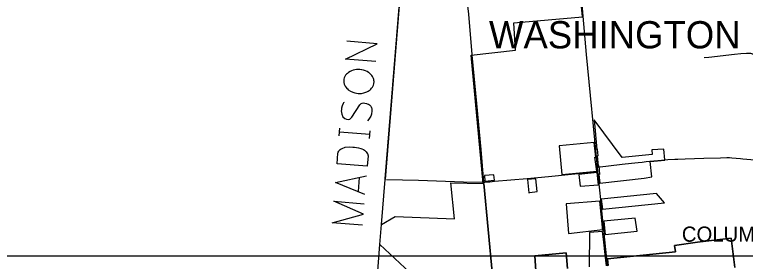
# Model space of a CAD drawing. Extents: x 1659811 to 1934326, y 644115 to 934867.
# Drawn here: x 1757686 to 1781767, y 753899 to 762046 of the extents above; entities that cross this region are included whole.
import ezdxf

# ---------------------------------------------------------------- set-up
doc = ezdxf.new("R2010")
doc.units = 0
for name, color, linetype in [('GM_X_Adjacent_County_Text', 7, 'Continuous'), ('GM_X_City_Street', 7, 'Continuous'), ('GM_X_Corporation', 7, 'Continuous'), ('GM_X_Corporation_Text', 7, 'Continuous'), ('GM_X_County', 7, 'Continuous'), ('GM_X_County_Road', 7, 'Continuous'), ('GM_X_Township_Text', 7, 'Continuous'), ('SH_Text', 7, 'Continuous')]:
    doc.layers.add(name, color=color, linetype=linetype)

msp = doc.modelspace()

# ---------------------------------------------------------------- linework, layer by layer
at = {"layer": 'GM_X_Adjacent_County_Text'}
for p, q in [((1770794, 767696), (1769899, 756607)), ((1768384, 758042), (1768404, 758293)), ((1769391, 758087), (1768394, 758167)), ((1769381, 757961), (1769401, 758213)), ((1769040, 756670), (1769002, 756207))]:
    msp.add_line(p, q, dxfattribs=at)
for points in [[(1769585, 760496), (1768589, 760577), (1769633, 761085), (1768636, 761165)], [(1768534, 759799), (1768540, 759775), (1768546, 759751), (1768566, 759710), (1768580, 759685), (1768608, 759643), (1768637, 759609), (1768652, 759592), (1768681, 759566), (1768756, 759520), (1768832, 759483), (1768902, 759461), (1769003, 759445), (1769114, 759444), (1769194, 759461), (1769259, 759480), (1769291, 759493), (1769332, 759514), (1769374, 759542), (1769400, 759563), (1769425, 759585), (1769451, 759615), (1769478, 759652), (1769515, 759720), (1769526, 759759), (1769532, 759837), (1769527, 759869), (1769522, 759901), (1769509, 759942), (1769489, 759983), (1769475, 760008), (1769461, 760032), (1769439, 760058), (1769410, 760084), (1769388, 760101), (1769365, 760119), (1769343, 760137), (1769298, 760164), (1769245, 760192), (1769183, 760213), (1769129, 760225), (1769121, 760226), (1769066, 760230), (1769019, 760234), (1768956, 760231), (1768892, 760220), (1768843, 760209), (1768787, 760190), (1768738, 760170), (1768687, 760134), (1768653, 760105), (1768619, 760077), (1768593, 760047), (1768566, 760002), (1768547, 759956), (1768535, 759910), (1768530, 759855), (1768534, 759799)], [(1768544, 759143), (1768527, 759128), (1768510, 759106), (1768480, 759037), (1768458, 758952), (1768453, 758889), (1768451, 758866), (1768466, 758762), (1768506, 758672), (1768564, 758612), (1768626, 758591), (1768673, 758587), (1768737, 758598), (1768797, 758656), (1769067, 759069), (1769102, 759106), (1769135, 759119), (1769183, 759131), (1769230, 759127), (1769277, 759115), (1769307, 759105), (1769345, 759086), (1769375, 759068), (1769398, 759050), (1769419, 759025), (1769433, 759000), (1769446, 758967), (1769452, 758943), (1769454, 758872), (1769445, 758762), (1769424, 758692), (1769361, 758595), (1769309, 758536)], [(1768310, 757124), (1768338, 757469), (1768348, 757500), (1768367, 757538), (1768385, 757560), (1768419, 757589), (1768444, 757610), (1768477, 757631), (1768575, 757671), (1768719, 757683), (1768828, 757674), (1768883, 757670), (1768953, 757656), (1769023, 757643), (1769093, 757629), (1769132, 757618), (1769185, 757590), (1769215, 757572), (1769274, 757512), (1769316, 757453), (1769323, 757437), (1769329, 757421), (1769335, 757389), (1769307, 757043), (1768310, 757124)], [(1769231, 756109), (1768260, 756504), (1769281, 756729)], [(1769150, 755097), (1768153, 755177), (1769179, 755458), (1768210, 755884), (1769207, 755803)]]:
    msp.add_lwpolyline(points, dxfattribs=at)
at = {"layer": 'GM_X_City_Street'}
for points in [[(1776894, 757007), (1776536, 760730), (1776379, 762498), (1776312, 763238), (1776297, 763289)], [(1773148, 756519), (1773062, 757592), (1772919, 759113), (1772768, 760711), (1772766, 760732)], [(1780404, 760630), (1780564, 760644), (1781403, 760741)], [(1781403, 760741), (1781614, 760766), (1781798, 760777), (1781933, 760777), (1781997, 760747), (1782023, 760726)], [(1779113, 757254), (1779207, 757260), (1779446, 757273), (1779545, 757275), (1779780, 757281), (1780402, 757304), (1780947, 757321), (1781160, 757328), (1781202, 757328), (1781247, 757327), (1781325, 757320), (1781601, 757295), (1781679, 757288), (1782081, 757251), (1782426, 757218), (1782507, 757210), (1782570, 757208), (1782617, 757210), (1783021, 757244), (1783259, 757262), (1783644, 757292), (1784425, 757355)], [(1773219, 756522), (1773341, 756531), (1773503, 756545), (1774575, 756635), (1775276, 756706), (1776795, 756852), (1776906, 756865)], [(1776906, 756865), (1776894, 757007)], [(1777229, 753738), (1777227, 753759), (1777049, 755454), (1776999, 755942), (1776906, 756865)]]:
    msp.add_lwpolyline(points, dxfattribs=at)
at = {"layer": 'GM_X_Corporation'}
for points in [[(1773437, 753432), (1773153, 756469), (1773124, 756470), (1772730, 760702), (1774189, 760869), (1774141, 761779), (1776402, 761968), (1776281, 763207)], [(1773437, 753432), (1773153, 756469), (1773124, 756470), (1772730, 760702), (1774189, 760869), (1774141, 761779), (1776402, 761968), (1776281, 763207)], [(1771864, 752450), (1769725, 754457), (1769778, 755119), (1770221, 755380), (1772181, 755302), (1772057, 756492), (1773124, 756470), (1773153, 756469), (1773437, 753432)], [(1777192, 753756), (1777150, 754125), (1777091, 754630), (1777072, 754794), (1777061, 754886), (1776626, 754848), (1776624, 753722)], [(1777192, 753756), (1777150, 754125), (1777091, 754630), (1777072, 754794), (1777061, 754886), (1776626, 754848), (1776624, 753722)], [(1777248, 753761), (1777222, 753980), (1779459, 754220), (1779429, 754427), (1780187, 754529), (1781295, 754669), (1781415, 753697)], [(1781415, 753697), (1781295, 754669), (1780187, 754529), (1779429, 754427), (1779459, 754220), (1777222, 753980), (1777248, 753761)], [(1781415, 753697), (1781295, 754669), (1780187, 754529), (1779429, 754427), (1779459, 754220), (1777222, 753980), (1777248, 753761)], [(1774866, 753591), (1774825, 754079), (1775856, 754180), (1775906, 753660)], [(1775906, 753660), (1775856, 754180), (1774825, 754079), (1774866, 753591)], [(1775906, 753660), (1775856, 754180), (1774825, 754079), (1774866, 753591)]]:
    msp.add_lwpolyline(points, dxfattribs=at)
for points in [[(1776781, 758571), (1776874, 757598), (1776884, 757599), (1776909, 757379), (1776884, 757376), (1776915, 757049), (1776937, 757054), (1776962, 756765), (1776941, 756764), (1776966, 756480), (1778434, 756650), (1778682, 756690), (1778628, 757192), (1779114, 757236), (1779113, 757254), (1779078, 757609), (1778681, 757577), (1778697, 757425), (1777708, 757333)], [(1776781, 758571), (1776874, 757598), (1776884, 757599), (1776909, 757379), (1776884, 757376), (1776915, 757049), (1776937, 757054), (1776962, 756765), (1776941, 756764), (1776966, 756480), (1778434, 756650), (1778682, 756690), (1778628, 757192), (1779114, 757236), (1779113, 757254), (1779078, 757609), (1778681, 757577), (1778697, 757425), (1777708, 757333)], [(1775632, 757715), (1775719, 756770), (1776867, 756883), (1776810, 757337), (1776839, 757343), (1776787, 757819)], [(1775632, 757715), (1775719, 756770), (1776867, 756883), (1776810, 757337), (1776839, 757343), (1776787, 757819)], [(1773167, 756733), (1773180, 756550), (1773499, 756580), (1773477, 756755)], [(1773167, 756733), (1773180, 756550), (1773499, 756580), (1773477, 756755)], [(1776879, 756830), (1776278, 756765), (1776322, 756377), (1776922, 756430)], [(1776879, 756830), (1776278, 756765), (1776322, 756377), (1776922, 756430)], [(1774587, 756604), (1774629, 756166), (1774663, 756170), (1774909, 756203), (1774860, 756623)], [(1774587, 756604), (1774629, 756166), (1774663, 756170), (1774909, 756203), (1774860, 756623)], [(1779096, 755830), (1778843, 756143), (1777018, 755954), (1777056, 755620)], [(1779096, 755830), (1778843, 756143), (1777018, 755954), (1777056, 755620)], [(1776970, 755885), (1775862, 755797), (1775938, 754823), (1777065, 754950), (1777068, 754919)], [(1776970, 755885), (1775862, 755797), (1775938, 754823), (1777065, 754950), (1777068, 754919)], [(1777098, 755224), (1777144, 754785), (1778199, 754896), (1778137, 755331)], [(1777098, 755224), (1777144, 754785), (1778199, 754896), (1778137, 755331)]]:
    msp.add_lwpolyline(points, close=True, dxfattribs=at)
at = {"layer": 'GM_X_County'}
msp.add_lwpolyline([(1769596, 752863), (1769725, 754457), (1769778, 755119), (1769899, 756607), (1769900, 756629), (1770794, 767696), (1770854, 768445), (1773771, 768383), (1775112, 768352), (1778179, 768197), (1778733, 768178), (1779340, 768157), (1780182, 768130), (1781021, 768101), (1781021, 768152), (1781038, 774723), (1781034, 776910), (1781136, 781321), (1783093, 781151)], dxfattribs=at)
at = {"layer": 'GM_X_County_Road'}
for points in [[(1772766, 760732), (1772657, 762055), (1772537, 763066), (1772406, 763865), (1772376, 764274), (1772178, 766985), (1772115, 767838)], [(1776894, 757007), (1777705, 757105), (1778018, 757141), (1778128, 757155), (1778233, 757166), (1778365, 757180), (1778492, 757194), (1778619, 757207), (1778747, 757219), (1778884, 757232), (1779113, 757254)], [(1769936, 756607), (1770994, 756577), (1772483, 756531), (1773109, 756515), (1773148, 756519), (1773180, 756519), (1773219, 756522)]]:
    msp.add_lwpolyline(points, dxfattribs=at)
at = {"layer": 'SH_Text'}
msp.add_lwpolyline([(1741462, 842026), (1846073, 842026), (1846073, 754070), (1741462, 754070)], close=True, dxfattribs=at)

# ---------------------------------------------------------------- texts
at = {"layer": 'GM_X_Corporation_Text'}
msp.add_text('COLUMBUS', height=500, rotation=0, dxfattribs=at).set_placement((1779673, 754549))
at = {"layer": 'GM_X_Township_Text'}
msp.add_text('WASHINGTON', height=900, rotation=0, dxfattribs=at).set_placement((1773318, 760930))

doc.saveas('drawing.dxf')
